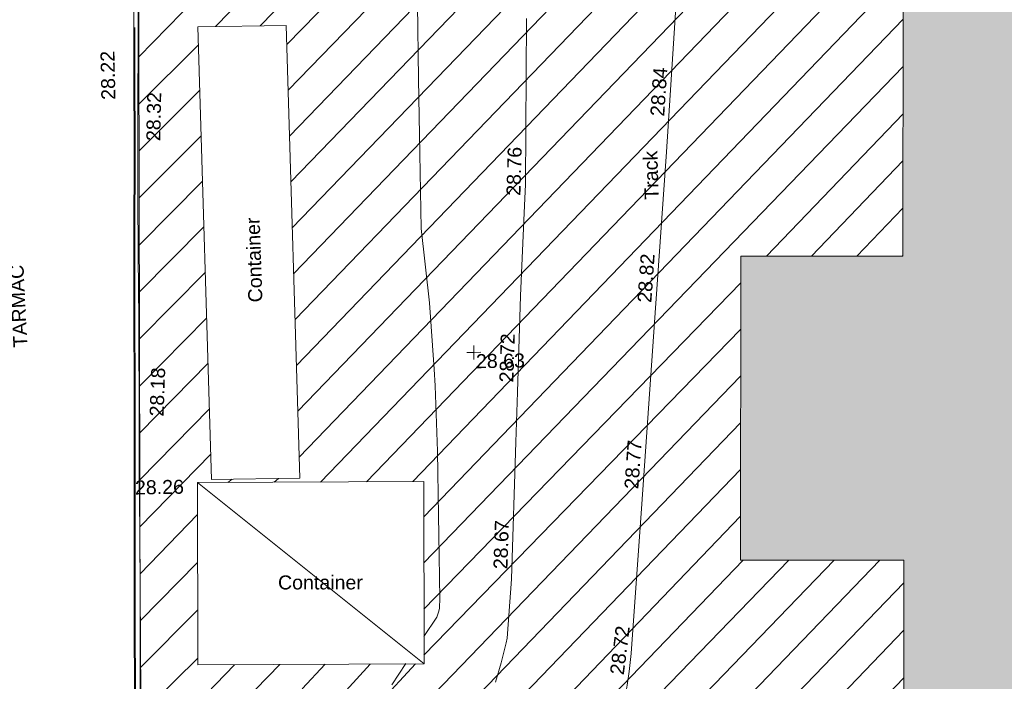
# Model space of a CAD drawing. Header units: millimetres. Extents: x -287732 to 520720, y -103372 to 287754.
# Tile 263 of 380: x -6642 to 19717, y 135894 to 153598. Entities that reach past the tile are written whole.
import ezdxf

# ---------------------------------------------------------------- set-up
doc = ezdxf.new("R2010")
doc.units = ezdxf.units.MM
doc.linetypes.add('IMPORT-HIDDEN2 _3_', pattern=[4762.5, 3175, -1587.5])
doc.linetypes.add('IMPORT-UG_ELEC_STREET LIGHTING_QLB2 _2_', pattern=[2700, 1500, -300.0000000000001, 0, -250, 150, -300.0000000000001, 0, -200])
for name, color, linetype, lineweight, true_color in [('00_TOPO_HOARDING', 7, 'Continuous', 9, 0x67a552), ('00_TOPO_KERB_BOTTOM', 1, 'Continuous', 9, 0xff0000), ('00_TOPO_KERB_TOP', 7, 'Continuous', 9, 0xa500a5), ('00_UAV_LEVEL_SPOT', 7, 'Continuous', 9, 0x666666), ('00_UAV_TRACK', 7, 'Continuous', 9, 0x666666), ('01_DTM_CONTOUR_MNR', 7, 'Continuous', 9, 0xa5a552), ('12333-PUM-2D-U-0001-C01 - Rev2_REVIT IMPORT_dwg', 7, 'Continuous', 9, 0x767676), ('A_RHA_Line', 7, 'Continuous', 9, 0x00a600), ('PUM-CHAMBER EXTENTS', 6, 'IMPORT-HIDDEN2 _3_', 9, 0xff00ff), ('PUM-UNABLE TO SURVEY', 190, 'Continuous', 9, 0x7f00ff)]:
    doc.layers.add(name, color=color, linetype=linetype, lineweight=lineweight, true_color=true_color)
for name, color, linetype, lineweight in [('00_TOPO_SURFACE', 7, 'Continuous', 9), ('00_TOPO_SURVEY_TEXT', 7, 'Continuous', 9), ('00_UAV_CONTAINER', 7, 'Continuous', 9), ('A_RHA_Detail', 7, 'Continuous', 9)]:
    doc.layers.add(name, color=color, linetype=linetype, lineweight=lineweight)
doc.styles.add('Swis721 Lt BT_2', font='swissl.ttf', dxfattribs={"height": 375})

# ---------------------------------------------------------------- blocks, each defined once
blk = doc.blocks.new('12333-PUM-2D-U-0001-C01 - Rev2_REVIT IMPORT_dwg_UAV-2077255-Site Location Plan Proposed')
at = {"layer": '00_UAV_LEVEL_SPOT', "color": 254, "true_color": 0xcccccc, "flags": 128}
for points in [[(0, -500.0000000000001), (0, 0), (-500.0000000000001, 0)], [(500.0000000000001, 0), (0, 0), (0, 500.0000000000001)]]:
    blk.add_lwpolyline(points, dxfattribs=at)
blk = doc.blocks.new('12333-PUM-2D-U-0001-C01 - Rev2_REVIT IMPORT_dwg_MGS62954_T2_Galway_ITM_3d_Rev1-2077680-Site Location Plan Proposed')
at = {"layer": '00_TOPO_HOARDING', "color": 254, "true_color": 0xcccccc, "flags": 128}
for points in [[(533901164.4935371, 725708800.8826447), (533901283.8736469, 725716552.4424427), (533904103.5003007, 725719117.0899415), (533908717.6642132, 725723341.5498246), (533909955.8834306, 725722731.1892513), (533911130.0641741, 725722160.4057598), (533912574.6789336, 725721533.7209555), (533912546.7371247, 725721459.8727777)], [(533901164.4935371, 725708800.8826448), (533901111.790127, 725706436.8674507), (533901080.5444099, 725704430.0553589), (533901060.943545, 725702700.0122367), (533901048.2743074, 725701058.2352674), (533901006.730696, 725698237.1883036), (533900982.9191761, 725696840.7683406), (533900973.731575, 725695402.6884788), (533900937.7287591, 725692311.8732451), (533900901.4365508, 725688505.1851113), (533902363.1111115, 725687461.2169702), (533904379.3281687, 725686043.6003976), (533905726.2553527, 725685073.993533)]]:
    blk.add_lwpolyline(points, dxfattribs=at)
at = {"layer": '00_TOPO_KERB_BOTTOM', "color": 254, "true_color": 0xcccccc, "flags": 128}
blk.add_lwpolyline([(533900696.1178631, 725687145.7774305), (533900717.7697403, 725688414.8665266), (533900756.7367184, 725691020.9518323), (533900781.2430239, 725692942.9475023), (533900841.4219959, 725696231.6251209), (533900892.2441106, 725699253.3454583), (533900916.9321693, 725701059.0563811), (533900956.1307526, 725703264.0632745), (533901000.8079347, 725705491.9969698), (533901033.0507892, 725707746.3311142), (533901054.1390508, 725708848.7448598)], dxfattribs=at)
at = {"layer": '00_TOPO_KERB_TOP', "color": 254, "true_color": 0xcccccc, "flags": 128}
blk.add_lwpolyline([(533900733.8487682, 725687144.9513959), (533900742.2008384, 725688414.3737662), (533900781.1701241, 725691020.6133964), (533900805.6759085, 725692942.5681934), (533900865.8539712, 725696231.1961228), (533900916.6770362, 725699252.9729651), (533900941.364935, 725701058.6721864), (533900980.5621329, 725703263.6011523), (533901025.2401659, 725705491.5772789), (533901057.4831817, 725707745.9227073), (533901078.5703159, 725708848.2775099)], dxfattribs=at)
at = {"layer": '00_TOPO_SURFACE', "color": 254, "true_color": 0xcccccc, "flags": 128}
blk.add_lwpolyline([(533901227.7307976, 725717172.7332673), (533901159.2651054, 725713882.1826006), (533901100.9207861, 725711088.6553371), (533901054.1390512, 725708848.7448598)], dxfattribs=at)
at = {"layer": '00_UAV_CONTAINER', "color": 254, "true_color": 0xcccccc}
for p, q in [((533902920.0000002, 725696719.8000002), (533902767.6000001, 725708835.6000001)), ((533902767.6000001, 725708835.6000001), (533905129.8000001, 725708835.6000001)), ((533905129.8000001, 725708835.6000001), (533905282.2000002, 725696719.8000002)), ((533902920.0000002, 725696719.8000002), (533905282.2000002, 725696719.8000002)), ((533902462.8000001, 725691766.8000002), (533902539.0000001, 725696643.6000001)), ((533902539.0000001, 725696643.6000001), (533908596.9000002, 725696567.4000002)), ((533908520.7000001, 725691690.6), (533902539.0000001, 725696643.6000001)), ((533908520.7000001, 725691690.6), (533908596.9000002, 725696567.4000002)), ((533908520.7000001, 725691690.6), (533902462.8000001, 725691766.8000002))]:
    blk.add_line(p, q, dxfattribs=at)
at = {"layer": '00_UAV_TRACK', "color": 254, "true_color": 0xcccccc, "flags": 128}
for points in [[(533910429.0990023, 725691167.0421084), (533910589.1401482, 725691685.5780673), (533910727.3268786, 725692210.3610094), (533910758.4842073, 725692342.6628214), (533910903.4842075, 725693914.6628213), (533910903.8776489, 725693922.5813731), (533911085.4842073, 725697577.6628214), (533911150.4219306, 725698916.0634787), (533911275.4842072, 725701493.6628217), (533911427.2022564, 725703907.359058), (533911462.4842073, 725704468.6628214), (533911566.315386, 725708905.0027132)], [(533912156.3258368, 725686386.4320924), (533912402.6006452, 725686800.302463), (533912633.8603608, 725687222.7464346), (533912849.8069007, 725687653.2194967), (533913050.1619194, 725688091.1667898), (533913234.6671697, 725688536.0238204), (533913261.4840001, 725688604.6625004), (533913427.4205121, 725689056.7742553), (533913577.0209867, 725689514.5511256), (533913710.0925962, 725689977.4030586), (533913826.4638173, 725690444.7334601), (533913925.9846531, 725690915.939963), (533913944.3799194, 725691021.6810415), (533914008.5268259, 725691390.4152044), (533914073.9839427, 725691867.5476081), (533914435.2787476, 725695995.6807688), (533914871.1918115, 725700976.3977662), (533915247.7325003, 725705278.7295003), (533915304.2007977, 725705957.182209), (533915718.7920698, 725710938.3943923)]]:
    blk.add_lwpolyline(points, dxfattribs=at)
at = {"layer": '01_DTM_CONTOUR_MNR', "color": 254, "true_color": 0xcccccc, "flags": 128}
for points in [[(533908530.5268109, 725692420.0943863), (533908888.0197549, 725692935.8155106), (533908916.2296938, 725693015.4390813), (533908940.8453773, 725693092.6315092), (533908962.9243491, 725693169.9978298), (533908963.7030233, 725693191.3255816), (533908970.7142858, 725693421.2476192), (533908974.5522761, 725695133.728998), (533908977.4753217, 725695640.6330823), (533908981.3636364, 725697372.5931448), (533908948.5658095, 725699124.6410556), (533908929.4746157, 725699568.4678417), (533908838.8247879, 725701350.7694747), (533908650.0000001, 725703340.0000001), (533908650.0000001, 725705340.0000001), (533908650.0000001, 725707340.0000001), (533908650.0000001, 725709340.0000001)], [(533907647.0517427, 725691145.5887969), (533908036.9577383, 725691708.0691528)]]:
    blk.add_lwpolyline(points, dxfattribs=at)
at = {"xscale": 0.375, "yscale": 0.375, "zscale": 0.375}
blk.add_blockref('12333-PUM-2D-U-0001-C01 - Rev2_REVIT IMPORT_dwg_UAV-2077255-Site Location Plan Proposed', (533910000.0000001, 725700000), dxfattribs=at)
at = {"layer": '00_TOPO_KERB_BOTTOM', "color": 251, "true_color": 0x666666, "char_height": 375, "width": 1495.902363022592, "attachment_point": 1, "line_spacing_factor": 1.005061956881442, "style": 'Swis721 Lt BT_2'}
for s, insert, rotation in [('28.22', (533900149.0605924, 725706926.0111518), 90.19701423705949), ('28.18', (533901289.008531, 725698443.8492868), 86.97313255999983)]:
    blk.add_mtext(s, dxfattribs=dict(at, insert=insert, rotation=rotation))
at = {"layer": '00_TOPO_KERB_TOP', "color": 251, "true_color": 0x666666, "insert": (533901330.038528, 725705811.1108233), "char_height": 375, "width": 1495.902363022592, "attachment_point": 1, "rotation": 87.82553492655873, "line_spacing_factor": 1.005061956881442, "style": 'Swis721 Lt BT_2'}
blk.add_mtext('28.32', dxfattribs=at)
at = {"layer": '00_TOPO_KERB_TOP', "color": 251, "true_color": 0x666666, "insert": (533900865.9, 725696729.5925016), "char_height": 375, "width": 1495.902363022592, "attachment_point": 1, "line_spacing_factor": 1.005061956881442, "style": 'Swis721 Lt BT_2'}
blk.add_mtext('28.26', dxfattribs=at)
at = {"layer": '00_TOPO_SURVEY_TEXT', "color": 251, "true_color": 0x666666, "insert": (533897680.0005844, 725700339.2650506), "char_height": 375, "width": 2450.430537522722, "attachment_point": 1, "rotation": 91.84131783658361, "line_spacing_factor": 1.005061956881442, "style": 'Swis721 Lt BT_2'}
blk.add_mtext('TARMAC', dxfattribs=at)
at = {"layer": '00_UAV_CONTAINER', "color": 251, "true_color": 0x666666, "char_height": 375, "width": 2621.390807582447, "attachment_point": 1, "line_spacing_factor": 1.005061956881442, "style": 'Swis721 Lt BT_2'}
for insert, rotation in [((533903989.7054873, 725701436.9439322), 90.88884151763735), ((533904653.7782194, 725694123.5882646), 359.0296220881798)]:
    blk.add_mtext('Container', dxfattribs=dict(at, insert=insert, rotation=rotation))
at = {"layer": '00_UAV_LEVEL_SPOT', "insert": (533910051.8765643, 725699949.1441548), "char_height": 375, "width": 1495.902363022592, "attachment_point": 1, "line_spacing_factor": 1.005061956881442, "style": 'Swis721 Lt BT_2'}
blk.add_mtext('28.63', dxfattribs=at)
at = {"layer": '00_UAV_TRACK', "char_height": 375, "attachment_point": 1, "line_spacing_factor": 1.005061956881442, "style": 'Swis721 Lt BT_2'}
for s, insert, width, rotation in [('28.84', (533914831.4137059, 725706247.3971819), 1495.902363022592, 85.24218118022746), ('28.76', (533910943.8687338, 725704179.6476371), 1495.902363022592, 87.39041719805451), ('Track', (533914644.1688759, 725703998.4818802), 1486.404570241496, 90.59723638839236), ('28.82', (533914399.6447663, 725701268.6232762), 1495.902363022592, 84.99821006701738), ('28.72', (533910667.8896738, 725699189.769499), 1495.902363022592, 87.22225029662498), ('28.77', (533913963.7317025, 725696287.906279), 1495.902363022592, 84.99821005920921), ('28.67', (533910421.6644073, 725694196.8490419), 1495.902363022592, 87.15553822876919), ('28.72', (533913489.7415299, 725691339.5745764), 1495.902363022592, 81.82326670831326)]:
    blk.add_mtext(s, dxfattribs=dict(at, insert=insert, width=width, rotation=rotation))
blk = doc.blocks.new('12333-PUM-2D-U-0001-C01 - Rev2_REVIT IMPORT_dwg-1620468-Site Location Plan Proposed')
at = {"layer": 'PUM-CHAMBER EXTENTS', "true_color": 0xfff4d4}
h = blk.add_hatch(dxfattribs=at)
h.set_pattern_fill('FP_14', style=0, pattern_type=2)
h.set_pattern_definition([(45, (-533641079.65, -725615854.3560001), (-618.7184335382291, 618.7184335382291), [])])
h.paths.add_polyline_path([(351699.7223387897, 60394.56140982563), (351708.9931529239, 60906.25732130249), (352393.2163071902, 60898.13015708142), (353041.6677554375, 66223.39089351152), (353206.9931679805, 73966.25732118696), (353982.8594361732, 73952.71452510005), (354317.3501528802, 76699.64382133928), (358888.3501528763, 76111.64382135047), (361222.350152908, 86809.64382132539), (361563.3501529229, 88895.64382133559), (363078.3501529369, 90435.64382137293), (363904.3501529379, 101867.6438212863), (365385.1266995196, 110525.3932341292), (365230.9820148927, 110551.7047199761), (365498.4008083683, 111226.8875165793), (365470.0968050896, 111952.5482150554), (365624.7061381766, 111926.1574136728), (366051.3501529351, 114420.6438213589), (364898.3501528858, 114331.6438213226), (360524.3501529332, 111561.643821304), (356416.7002318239, 111258.678218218), (357929.2858412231, 111182.0907012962), (360544.5530249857, 111349.5624075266), (360546.5568067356, 111049.5690885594), (355314.0187962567, 111014.6190039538), (355309.6134037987, 111177.0234435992), (355277.3501528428, 111174.6438213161), (352644.3501529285, 114141.6438213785), (338239.8330883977, 112460.2766464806), (329804.3501528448, 111555.6438213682), (319532.3501528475, 110592.6438213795), (310517.3501528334, 109863.6438213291), (302620.3501528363, 109581.6438213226), (295825.3501529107, 109566.6438213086), (279813.350152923, 106549.6438213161), (276140.8366145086, 103581.1872824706), (276061.814112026, 103425.8629484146), (271406.8224872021, 105468.1551963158), (271509.3894614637, 105701.9358727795), (267649.3501529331, 107463.6438213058), (260223.350152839, 100640.6438213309), (259796.3501529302, 72682.64382134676), (269496.3501528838, 64316.64382130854), (273776.3501529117, 63665.64382135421), (309011.3501528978, 62955.64382139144), (311037.3501528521, 62074.6438213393), (338250.4136490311, 60841.37633496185), (351699.5658924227, 60394.56660730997)])
h.paths.add_polyline_path([(268358.9909750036, 65556.86419187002), (264596.4920611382, 69167.41490751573), (264804.2082447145, 69383.87273540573), (266581.5988270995, 67470.36930634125), (268566.7072650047, 65773.32227584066), (268393.5501527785, 65592.87780161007)])
h.paths.add_polyline_path([(332379.8871528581, 67575.85382149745), (302320.8871528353, 68122.85382142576), (302332.4158496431, 68783.33241919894), (280169.8095181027, 69186.63780598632), (280330.3604934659, 78384.59702432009), (275960.0958838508, 78464.13017966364), (276108.0612945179, 86595.19465455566), (280450.151176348, 86519.40319374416), (280756.2778082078, 103341.6855813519), (302910.5740271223, 102938.5317815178), (302920.972094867, 103534.2366836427), (310787.9439886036, 103391.077438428), (310815.0515439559, 104880.7045066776), (318228.828162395, 104745.7919744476), (318301.0448391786, 108714.2766025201), (322633.8020448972, 108635.4310593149), (322539.6341878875, 103240.5581443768), (349750.1643799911, 102745.3933022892), (349310.9351529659, 74176.4228213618), (332506.0083566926, 74506.52523825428), (332420.0679097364, 69783.88557772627)])
h.paths.add_polyline_path([(262373.7501529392, 72788.24382127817), (262335.6501529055, 75226.64382126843), (265345.5501529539, 75226.64382127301), (265383.6501528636, 72864.44382129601), (265304.282726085, 72862.43451935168)])
h.paths.add_polyline_path([(261383.1501529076, 75912.44382133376), (261459.3501528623, 80789.24382130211), (267517.2501529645, 80713.04382131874), (267441.0501529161, 75836.24382126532), (261504.349508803, 75910.91930113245)])
h.paths.add_polyline_path([(302573.8228673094, 78329.5292630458), (302592.4407276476, 78963.90062831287), (306343.567266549, 78898.43991812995), (306598.9518629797, 91613.856582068), (302817.47857218, 91689.80612071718), (302824.7189976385, 92271.11380375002), (296640.3411529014, 92395.32482125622), (296360.3411528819, 78454.32482147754), (302538.3452618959, 78330.24181806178)])
h.paths.add_polyline_path([(261840.3501529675, 80865.44382132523), (261687.9501528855, 92981.24382128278), (264050.1501528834, 92981.2438213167), (264202.5501529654, 80865.44382135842), (262112.9041611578, 80865.44382132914)])
h.paths.add_polyline_path([(274664.4282881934, 104261.9875886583), (272430.0401462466, 105281.7542374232), (273799.1437452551, 104582.3695657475), (274486.1144024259, 104328.01044291)])
h.paths.add_polyline_path([(315481.3501528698, 115683.6438212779), (326437.1652111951, 116343.5766866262), (364189.3501528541, 120948.6438212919), (366744.3501529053, 124721.6438213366), (363517.3501528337, 126053.6438213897), (359872.3501529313, 126432.6438213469), (352849.3501528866, 126181.6438212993), (339104.3501528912, 124625.6438213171), (335451.3501528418, 124514.6438212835), (325145.3501528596, 123235.643821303), (319635.3501528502, 122976.6438213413), (314446.3501528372, 122493.6438213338), (313566.3501528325, 118980.6438212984), (313763.6326656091, 118640.9882366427)])
h.paths.add_polyline_path([(322305.0501529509, 119194.0438212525), (322152.6501528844, 121403.8438213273), (326724.6501528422, 121784.8438212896), (326877.0501529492, 119498.8438213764), (323355.1979920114, 119264.0536772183)])
h.paths.add_polyline_path([(328629.650152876, 120870.4438213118), (328477.2501528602, 122089.6438212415), (329810.7501529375, 122242.0438213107), (329963.150152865, 121022.843821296), (328841.381541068, 120894.6416942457)])
h.paths.add_polyline_path([(317352.0501529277, 121480.0438213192), (317352.0501529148, 121861.0438213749), (317618.7501529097, 121856.3885555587), (317618.7501529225, 121480.0438212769), (317362.3608134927, 121480.0438213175)])
h.paths.add_polyline_path([(331601.450152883, 122089.6438213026), (331144.2501529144, 122242.0438212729), (331258.5501528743, 122623.0438212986), (331715.7501528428, 122470.6438213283), (331644.5503212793, 122233.3110493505)])
at = {"layer": 'PUM-UNABLE TO SURVEY', "color": 7, "true_color": 0xfff4d4, "flags": 128}
blk.add_lwpolyline([(351699.7223387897, 60394.56140982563), (337339.3501528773, 60871.64382135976), (311037.3501528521, 62074.6438213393), (309011.3501528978, 62955.64382139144), (273776.3501529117, 63665.64382135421), (269496.3501528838, 64316.64382130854), (259796.3501529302, 72682.64382134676), (260223.350152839, 100640.6438213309), (267649.350152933, 107463.6438213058), (271509.3894614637, 105701.9358727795)], dxfattribs=at)
blk.add_blockref('12333-PUM-2D-U-0001-C01 - Rev2_REVIT IMPORT_dwg_MGS62954_T2_Galway_ITM_3d_Rev1-2077680-Site Location Plan Proposed', (-533641079.6498471, -725615854.3561786))

msp = doc.modelspace()

# ---------------------------------------------------------------- hatches: boundary and pattern name
at = {"layer": 'A_RHA_Detail', "true_color": 0xc0c0c0}
h = msp.add_hatch(color=9, dxfattribs=at)
h.paths.add_polyline_path([(-80880.60083809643, -68502.79057078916), (-80400.865924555, -68483.41509113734), (-80400.865924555, -62984.64684185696), (-24474.85765177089, -63009.32043784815), (-24456.14471271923, -50840.30023858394), (-36622.55041039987, -50831.65104353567), (-36622.55041039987, -44228.57792613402), (-50959.0526582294, -44218.38599194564), (-50959.0526582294, -42573.78171514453), (-54563.9325804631, -42571.21897729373), (-54565.69773352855, -45054.17447474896), (-92408.82109321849, -45027.27149621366), (-92411.78875845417, -49201.74309222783), (-100061.9988811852, -49201.74309222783), (-100052.2214449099, -64852.82557838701), (-86120.90825229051, -64852.82557838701), (-86092.1662649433, -62957.90041523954), (-84861.10047608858, -62957.90041523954), (-84854.79052929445, -68240.109737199), (-80870.60226892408, -68240.10973722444)])
h.paths.add_polyline_path([(-137238.9269902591, -68461.9384092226), (-132719.7426408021, -68433.0633692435), (-132847.0731201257, -62850.04282283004), (-130454.6837966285, -62916.63108078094), (-130498.2830220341, -61355.85393642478), (-117581.136331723, -61423.42893438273), (-117492.3908565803, -49183.91309190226), (-125136.5200282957, -49178.47881952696), (-125133.572703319, -45032.61887136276), (-163007.1824077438, -45005.6942194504), (-163007.1824076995, -44090.2963411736), (-163123.8521269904, -44090.21339942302), (-163122.6389897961, -42383.75184302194), (-166563.8543419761, -42383.75184298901), (-166565.034908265, -44044.39824208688), (-193158.4656786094, -44025.49275805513), (-193195.152889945, -62863.65652504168), (-137269.7106414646, -62916.63108078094), (-137254.3708868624, -65679.90523788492)])
h.paths.add_polyline_path([(120310.9497607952, -32334.28230164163), (120312.4652266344, -31610.73011961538), (133451.2244789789, -31638.24899384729), (133469.2230092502, -19717.98315780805), (121295.7536929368, -19692.48606430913), (121319.8434528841, -8190.941560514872), (112277.0825930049, -8172.001674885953), (112263.1770823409, -14811.1234547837), (78285.85310969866, -14739.95861438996), (78292.82277619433, -8167.077575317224), (75241.99098605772, -8160.673431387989), (69355.76844233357, -8152.931592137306), (69353.6659720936, -9156.74635762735), (68372.60878945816, -9154.691552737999), (68372.60878945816, -13705.52853215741), (69333.7233474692, -13707.54156770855), (69325.07112547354, -16249.53369228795), (66623.4489111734, -16249.53369228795), (66619.79243935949, -17995.29925530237), (65989.07757494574, -17995.2992552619), (65985.44262772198, -19730.78799483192), (57152.23993377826, -19712.28702421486), (57127.42535098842, -31559.89463417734), (70277.87165424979, -31587.43801817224), (70277.87165431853, -32271.7414715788), (78263.96947909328, -32285.12944888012), (78266.62661740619, -31019.79372153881), (112335.8856506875, -31091.15111860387), (112335.8856506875, -32317.57330553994), (119781.4233959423, -32333.17321913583)])
h.paths.add_polyline_path([(7503.717409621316, -1791.439263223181), (15482.43097392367, -674.0213231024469), (15484.0826588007, 148.1327206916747), (56188.28042539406, 205.5276654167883), (56155.84326007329, 14338.3166313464), (18016.62665935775, 14236.48149539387), (17967.9025208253, 34313.18372071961), (21727.10644863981, 34324.0692624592), (21708.90974962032, 40608.10218321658), (18009.66447159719, 40608.10218321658), (17995.54603706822, 45483.75063442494), (9770.084204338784, 45420.6329473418), (3966.213879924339, 45446.76585222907), (3984.771235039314, 14176.56786832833), (1023.062455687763, 14176.56786837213), (-276.5134647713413, 14190.52623461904), (-231.6790044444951, 5968.135265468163), (-226.4491536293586, 193.7444677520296), (553.0869992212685, 183.4716499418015), (7477.609307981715, 143.2867586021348), (7488.638446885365, -674.0213231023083)])
h.paths.add_polyline_path([(77755.59663317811, 53.47451145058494), (77729.51881611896, 1699.844979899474), (94464.47132486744, 1659.976083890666), (94606.37913471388, 17991.390236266), (88810.4190114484, 18015.03260816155), (88799.89418497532, 14436.74271609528), (69413.88950349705, 14457.8773889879), (69377.35724448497, 99.62816357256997), (75241.99098605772, 67.32134432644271)])
h.paths.add_polyline_path([(61252.12079701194, 46453.95617366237), (105774.7348988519, 46472.68783506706), (105768.2642198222, 61852.61234306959), (92285.13876309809, 61852.61234306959), (92308.59670399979, 65784.30757140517), (96107.4668000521, 65767.60445243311), (96059.68081117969, 75209.20847378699), (101084.8427276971, 75071.88872764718), (104988.0046543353, 74765.36560406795), (108403.6894220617, 74363.8408943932), (112009.2703903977, 73787.25420861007), (115645.3524815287, 73049.69667206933), (116890.8108051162, 72761.69136252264), (120208.9929833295, 71893.18353872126), (120865.241739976, 71703.68484519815), (124135.6329506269, 70669.67317906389), (127435.6253142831, 69480.50055823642), (127820.4368670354, 69394.93141813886), (128274.3081769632, 69331.69585753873), (128731.8791144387, 69306.66104516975), (129189.9401488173, 69320.00258290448), (129645.2782985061, 69371.62688826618), (130094.6997111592, 69461.17185603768), (130535.0520071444, 69588.00939074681), (130963.246434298, 69751.24981927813), (131376.2795165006, 69949.74812590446), (131771.2541232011, 70182.11198903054), (132162.5575600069, 70460.5404660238), (132496.0921583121, 70741.69081113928), (132820.871367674, 71064.98072578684), (133117.4593294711, 71414.31364272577), (133383.77568926, 71787.23923950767), (133616.5473239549, 72178.5372844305), (133817.1647262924, 72590.54524898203), (133982.6025969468, 73017.89547513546), (134111.7005086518, 73457.59040801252), (134203.5529320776, 73906.54590458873), (134257.5155883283, 74361.61286216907), (134272.5462649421, 74819.5993153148), (134250.5259875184, 75277.29281745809), (134189.6227572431, 75731.48297747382), (134090.9274700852, 76178.98397757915), (133955.1324028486, 76616.65691993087), (133783.1900598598, 77041.43184345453), (133576.3064937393, 77450.32925647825), (133335.932843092, 77840.48103920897), (133063.7551572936, 78209.15055532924), (132761.6825665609, 78553.75185442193), (132431.8338935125, 78871.8678050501), (132076.5227905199, 79161.26705197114), (131698.2415080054, 79419.91966861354), (131299.6434187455, 79646.01139197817), (131093.5942456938, 79746.34209763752), (132146.0467355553, 83110.22226145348), (122787.7632953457, 86282.54285518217), (121604.3555412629, 82800.3591886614), (117095.9864227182, 83870.84033785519), (116841.9598400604, 83526.35449572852), (116120.5435466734, 91221.93611972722), (110237.7341284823, 91274.27491021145), (110194.3680786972, 90435.39030214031), (104988.0046543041, 90486.49901390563), (104973.2761846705, 94309.82427956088), (103746.1314668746, 94309.8242795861), (103839.9937121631, 122852.1474271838), (96365.09202306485, 122931.9599470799), (96350.3400238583, 123952.4168585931), (104555.5505249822, 123902.1925226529), (104607.3234458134, 120248.5396156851), (125502.5015002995, 120134.1933400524), (125662.0200253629, 137657.3796882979), (114479.5865733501, 137699.2256881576), (114382.306264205, 129149.9458158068), (104644.159003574, 129187.9975073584), (104577.9931702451, 126217.3903144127), (101184.4926406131, 126159.1566967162), (101264.6166812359, 135959.2655565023), (89967.23178808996, 135988.8856164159), (89927.63362986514, 125823.6463181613), (93630.53562302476, 125840.7948842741), (93580.65688892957, 122931.9599470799), (88697.38835376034, 122904.7310126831), (88679.3898954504, 95739.09143775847), (86378.25848996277, 95739.09143775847), (86378.18187189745, 96178.1008337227), (83279.50743284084, 96200.92083327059), (83273.62493422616, 95735.74732133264), (70169.67509619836, 95733.22421950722), (70166.26842742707, 96272.07409347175), (66674.99731294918, 96257.14073655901), (66654.74538556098, 95755.71092136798), (65784.77231079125, 95755.71092136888), (65887.65094984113, 117470.630565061), (53473.3427162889, 117487.9046429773), (53434.44066309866, 98570.46349063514), (40649.41626916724, 98570.46349063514), (40610.16711559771, 94406.01479078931), (38853.82372868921, 94410.36303440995), (38848.65589191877, 89463.65332729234), (40612.46601912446, 89518.45976927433), (40665.38257362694, 86257.73741128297), (38372.19584460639, 86305.72309285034), (38369.79374539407, 76901.0507917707), (50937.9512507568, 76944.40198294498), (50922.88567286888, 74598.78180889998), (56484.9061132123, 74588.85093771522), (56484.9061132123, 75194.85181995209), (92465.4037153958, 75233.0258166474), (92645.92783662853, 71766.64845094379), (89810.55521366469, 69362.83965827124), (85313.16173974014, 69360.94750420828), (85313.16173974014, 66907.4050808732), (75210.14498263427, 66903.15451589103), (75210.14498263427, 63815.70944550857), (70819.40014309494, 63815.70999200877), (70819.21601505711, 64253.35708059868), (69456.83415683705, 64253.35708059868), (69455.7195737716, 66901.99623166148), (61303.32856759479, 66898.5668068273), (61304.56054988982, 63970.32021231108), (70500.41048208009, 63970.32021219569), (70500.4088543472, 61852.59006207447), (61245.6438848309, 61848.69637488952), (61252.03558504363, 46656.49344428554)])
h.paths.add_polyline_path([(-17153.16561239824, 48569.32684293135), (-17153.16561224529, 60770.38083685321), (-29362.88357759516, 60774.70428694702), (-29362.88357759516, 67399.20394580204), (-43507.24466814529, 67405.01911303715), (-43488.5313307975, 69093.07334175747), (-45766.41866231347, 69109.32868388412), (-45794.3462003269, 67405.01911303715), (-47272.11273194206, 67404.2124544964), (-47272.44887633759, 66454.91798908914), (-86004.56386332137, 66468.63299519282), (-86006.66970787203, 60521.58362721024), (-92662.87722510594, 60521.58362721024), (-92665.2138765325, 50184.35611932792), (-79752.0168396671, 50179.78309939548), (-79752.016597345, 48591.4932381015), (-17157.7163123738, 48569.32845417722)])
h.paths.add_polyline_path([(-201056.4185878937, 48628.75479108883), (-138377.9751621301, 48634.64535779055), (-138377.9751621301, 50133.28201003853), (-125467.710581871, 50134.49626164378), (-125468.6909603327, 60566.1903686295), (-132186.8595614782, 60565.86652591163), (-132187.4203588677, 66533.0197876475), (-170643.3098734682, 66805.61809689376), (-170643.3098732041, 67738.78475848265), (-200340.0100486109, 67488.93693764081), (-200348.7171487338, 60827.78025104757), (-201057.5650552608, 60827.71357558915), (-201056.6510294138, 51102.04313372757)])
h.paths.add_polyline_path([(-240051.5126725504, 54769.19491160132), (-239444.490259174, 54811.10754483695), (-239186.5396223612, 54841.92927608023), (-238764.8191577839, 54940.98166103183), (-238382.4735933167, 55122.46891388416), (-237990.3402229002, 55354.87497234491), (-237269.2031023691, 55936.21515020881), (-237032.4836384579, 56225.56611516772), (-236793.0039602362, 56569.31473944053), (-236554.5880578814, 57004.26389721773), (-236432.7219585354, 57267.46508908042), (-236300.081527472, 57753.26238983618), (-236250.7285154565, 58017.17885684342), (-236235.6490609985, 58516.21786804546), (-236233.2538429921, 58987.85640053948), (-236213.7029795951, 59823.48083769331), (-236363.8287855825, 59820.86038205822), (-236634.0279869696, 60698.06075827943), (-236391.9547756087, 61432.19726339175), (-236225.4740089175, 61435.10319600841), (-236201.6036569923, 62637.68779596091), (-232563.5271750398, 62639.28734435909), (-232563.5271750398, 63049.03842404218), (-232732.1945866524, 63049.15302218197), (-232860.1521277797, 63457.95890274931), (-232731.606808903, 63914.24862697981), (-232560.8209656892, 63914.24862697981), (-232515.1276847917, 70598.00033009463), (-240628.6947849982, 70598.85496273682), (-240629.7923196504, 72350.98321577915), (-246412.6011212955, 72347.36085933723), (-246412.6011212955, 70616.45923936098), (-254449.5805725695, 70618.60952619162), (-254454.637144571, 70754.06491720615), (-254469.7140363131, 73191.66276250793), (-263883.2532625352, 73267.83063688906), (-263902.4181505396, 68260.74348553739), (-263714.8217520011, 68259.82096572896), (-263552.9672900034, 67819.65434396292), (-263719.0883117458, 67392.2068408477), (-263913.6298699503, 67392.20684284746), (-263956.7001913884, 58633.76423459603), (-260181.1963171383, 58611.22607638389), (-260192.3146983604, 56354.25111579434), (-257184.684388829, 56339.46086021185), (-257213.4419957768, 57092.93866021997), (-257338.5163846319, 57093.27331223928), (-257471.0109294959, 57531.74572308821), (-257338.5163845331, 58062.22513696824), (-257203.4956297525, 58064.06881289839), (-257173.5751889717, 58598.54056692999), (-256478.2273617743, 58575.27357994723), (-256478.2273617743, 58788.51859473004), (-256013.0091299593, 58911.92701534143), (-255397.0786664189, 58780.99767617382), (-255397.0786664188, 58595.982422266), (-243809.885361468, 58585.92793201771), (-243805.3570672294, 58352.04527760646), (-243740.939469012, 57884.52572680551), (-243619.0830608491, 57421.84877545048), (-243424.3877545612, 56943.65915412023), (-243247.1437899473, 56608.24157713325), (-243003.0710579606, 56249.99021479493), (-242732.2093200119, 55932.75703082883), (-242371.7230178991, 55603.12658811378), (-242141.255125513, 55424.88676767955), (-241804.9643037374, 55216.88439822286), (-241529.4640827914, 55077.02869055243), (-241100.6275144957, 54917.18295003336), (-240836.2134980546, 54840.82833176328), (-240453.4486195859, 54788.60784130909), (-240218.9578693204, 54777.28227442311)])
h.paths.add_polyline_path([(40276.69022552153, 59895.36417752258), (40328.62676029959, 69196.9439153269), (36588.99968785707, 69217.8245910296), (36619.46637569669, 74674.25962428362), (32264.36460078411, 74687.02318924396), (32233.48293867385, 69156.26826306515), (11916.69390495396, 69269.70959686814), (11966.66200111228, 78218.75165974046), (29087.509017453, 78123.15526808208), (29143.44567205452, 88141.1370047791), (15719.348796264, 88216.09212953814), (15732.60379610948, 90589.9978889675), (4594.294101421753, 90652.19003489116), (4525.129359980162, 78265.12250449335), (10096.76365553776, 78234.01258731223), (10077.43887221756, 74773.03821910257), (4547.641142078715, 74803.91453678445), (4465.579974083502, 60107.1600234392), (19125.89094760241, 60025.30234268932), (19139.86249374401, 62527.53804644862), (31738.59196305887, 62457.19146404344), (31724.55430858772, 59943.11609815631), (38369.79364225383, 59906.01157293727)])
h.paths.add_polyline_path([(-246083.0241259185, 72334.29150213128), (-246083.0594797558, 72334.30275087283), (-246208.2905500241, 72334.29150213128)])
h.paths.add_polyline_path([(-114575.3004830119, 112178.0758695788), (-114575.3246435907, 112178.0758695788), (-114707.2752166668, 115801.5811617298)])
h.paths.add_polyline_path([(-154699.9178765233, 101760.4080976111), (-114382.050333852, 101776.0542914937), (-114382.050333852, 106926.9360164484), (-113755.641395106, 106927.1792101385), (-113757.5507412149, 111847.2721531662), (-114431.6837526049, 111847.2721531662), (-114431.8097758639, 112178.0758695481), (-114575.3004830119, 112178.0758695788), (-114578.9984943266, 121707.2390833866), (-123056.9849702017, 121707.2390833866), (-123068.8201032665, 156452.7036899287), (-119381.2340625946, 156454.1348067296), (-119381.2340625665, 160165.8597952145), (-115501.031452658, 160167.3662801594), (-115503.3750945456, 166206.5793118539), (-132411.7987151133, 166599.6604729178), (-132411.8243278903, 166665.6603411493), (-135275.0124468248, 166664.5490317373), (-135275.0124468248, 166628.1883101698), (-135911.3205076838, 166628.1944502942), (-135911.3479256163, 166352.1604668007), (-152521.1633846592, 166345.7146753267), (-152518.3680955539, 159142.6836790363), (-150699.3133726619, 159117.9265656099), (-150758.5477087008, 122560.691203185), (-151059.2005266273, 122560.691203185), (-151061.0981347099, 121302.4374932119), (-154138.3148337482, 121372.6012653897), (-154138.3148337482, 121865.1834517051), (-154704.3888425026, 121867.2611370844), (-154688.5451973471, 119352.3937021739), (-154745.5933227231, 119352.3715636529), (-154745.5763474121, 118722.1532660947), (-160794.1544526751, 118748.7442832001), (-160794.1544526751, 119410.5425977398), (-163852.1622693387, 119422.408321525), (-163855.0715294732, 118762.2003111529), (-167568.6765459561, 118778.5256058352), (-166634.6619849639, 124395.1277019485), (-166930.050559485, 124500.0918161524), (-167568.6765459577, 124707.6250903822), (-168028.2173235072, 124841.3808647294), (-168630.5006276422, 124991.3056740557), (-169238.2056069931, 125117.4693074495), (-169850.3952285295, 125219.6772876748), (-170466.1255403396, 125297.7720169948), (-171089.11025998, 125351.8553033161), (-171704.4065937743, 125381.1774255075), (-172325.0479971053, 125386.3595015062), (-172782.2248668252, 125374.5832362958), (-173401.7764235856, 125337.4554476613), (-174109.844898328, 125263.4341236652), (-174634.1213722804, 125190.4100126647), (-175245.0145766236, 125080.719099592), (-176047.1958093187, 124895.7675260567), (-176665.4852587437, 124724.7228134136), (-177045.3001228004, 124609.1129151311), (-177631.5127792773, 124405.2077276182), (-176665.4852586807, 118818.5158794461), (-177558.9402083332, 118822.4435768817), (-177662.2853368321, 125263.4341236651), (-176365.3912351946, 126542.9270807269), (-159462.2970490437, 126319.910391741), (-157057.7396790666, 128609.0850976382), (-157060.6673204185, 136153.1661957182), (-158638.8016610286, 137740.2441626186), (-159352.3735831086, 137740.2441626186), (-161634.4140634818, 140201.1078539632), (-168727.9404945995, 140256.8191146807), (-171035.0401161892, 137942.8847305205), (-174184.1459014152, 137942.8847305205), (-176460.1167434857, 140292.2858551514), (-177341.6856934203, 140292.2858551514), (-177341.7113613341, 140358.4281613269), (-183428.5803825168, 140356.0660244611), (-185921.6385985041, 137917.4639994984), (-185921.6385985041, 131757.3091155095), (-186906.8767412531, 131756.9267733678), (-187725.3914540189, 130809.9989183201), (-187724.058890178, 127376.1828148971), (-186481.0281350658, 126304.5577463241), (-186479.4846754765, 122327.2959175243), (-185176.2828158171, 121059.4673825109), (-180304.1129154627, 121059.4673824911), (-180304.1136492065, 118802.0484409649), (-193555.3706955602, 118802.0484409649), (-193555.368699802, 133117.8341649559), (-192593.6442938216, 133118.2073819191), (-192593.6442938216, 134200.8158367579), (-192224.6284783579, 134200.9592041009), (-192225.5653014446, 136615.0101267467), (-192595.0012460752, 136615.0101267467), (-192595.4357332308, 137734.4745165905), (-193589.2709668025, 137734.4746851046), (-193589.2685988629, 147474.570583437), (-193163.2062206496, 147492.8644732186), (-192765.7252967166, 147531.087133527), (-192359.9383250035, 147589.5931622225), (-192199.8207947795, 147616.5827294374), (-191882.7548926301, 147682.9245600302), (-191568.5380070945, 147761.6632019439), (-191257.654638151, 147852.677242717), (-190828.6072909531, 148002.2045655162), (-190647.7999969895, 148070.9514233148), (-190349.7690789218, 148197.8750094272), (-190056.9509284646, 148336.4013817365), (-189769.797051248, 148486.3169427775), (-189405.3590254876, 148698.0567944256), (-189132.906026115, 148873.2749095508), (-188867.542109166, 149059.0543929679), (-188609.6764469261, 149255.1087866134), (-188354.9814055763, 149465.3525772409), (-188079.6339208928, 149713.879248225), (-187884.9836199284, 149901.8220103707), (-187545.928247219, 150265.8040604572), (-187446.29984479, 150378.3960832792), (-187241.3270201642, 150629.2310214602), (-187046.3599558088, 150887.9197697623), (-186861.6992771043, 151154.0634500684), (-186546.1373636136, 151669.829875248), (-186524.4196769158, 151707.0632450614), (-163675.2898318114, 151669.829875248), (-163687.5843045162, 148134.07679455), (-157303.6541541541, 148136.492106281), (-157303.6541541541, 155759.91501608), (-157557.4317586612, 155765.0384228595), (-157555.9168973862, 166678.0466575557), (-187009.2021991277, 166699.7464767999), (-187013.0952111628, 162054.4009359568), (-188707.17754695, 162044.5925187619), (-188705.9961892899, 155021.5333641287), (-188737.9999316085, 154650.5326604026), (-188799.0133969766, 154283.1866125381), (-188857.2045401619, 154035.4341107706), (-188966.1106131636, 153679.3368924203), (-189102.6200311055, 153332.8820747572), (-189265.8911675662, 152998.2056672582), (-189454.9174011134, 152677.371060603), (-189645.2484685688, 152421.3220123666), (-189916.9563410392, 152104.2450531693), (-190212.7041973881, 151809.4634871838), (-190530.6686598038, 151538.7947471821), (-190868.8893671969, 151293.9075915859), (-191225.281078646, 151076.3118324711), (-191597.6465194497, 150887.3490191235), (-192092.8415776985, 150682.5621956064), (-192519.2468154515, 150561.8451365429), (-192903.8930791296, 150482.240889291), (-193187.215491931, 150440.8868273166), (-193594.1866364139, 150407.1257787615), (-193594.5952989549, 151459.9895227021), (-205369.2399268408, 151455.4201247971), (-205354.4523517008, 113350.0822379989), (-207187.1580384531, 113349.3710182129), (-207184.3024929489, 105991.0636522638), (-205312.8748221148, 105991.1901500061), (-205311.2362476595, 101769.6553082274), (-175488.6451201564, 101781.2285901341), (-175488.6451201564, 110889.6985621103), (-154703.4627663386, 110897.5679794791), (-154700.2792295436, 102691.5597281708)])
h.paths.add_polyline_path([(193735.9435693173, 113047.8274774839), (208865.0938716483, 114991.0266430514), (208976.1154123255, 114126.6471160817), (216447.8967332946, 115086.3281915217), (216038.7305308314, 118271.9702413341), (232648.5073383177, 120405.3421626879), (233425.993615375, 114352.0734369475), (240632.2017567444, 115277.6440988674), (239854.8412683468, 121329.9334727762), (256406.8682407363, 123455.8879629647), (257091.7572256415, 118089.1198988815), (264572.2871227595, 119040.8180953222), (261877.8350555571, 138524.7609215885), (259178.7147038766, 138221.6086035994), (259197.3483655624, 137439.0084132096), (254686.1480587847, 136897.0007612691), (255412.6810205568, 131314.8303176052), (240852.7447969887, 129522.4514056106), (239771.0426543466, 137918.8519126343), (240649.5822431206, 138010.1984551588), (240062.3063116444, 142776.6750342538), (239165.7694642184, 142685.0143484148), (237630.9646614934, 151018.3171732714), (266172.8791088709, 154560.7889781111), (271297.1876944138, 142612.4006970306), (276531.7397502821, 144861.098714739), (274941.5029779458, 148527.9037281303), (302074.5307653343, 160134.9084326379), (300215.9323773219, 164320.1841173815), (301528.1613272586, 164907.0997989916), (300405.1237791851, 167477.8916353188), (299016.6944531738, 166945.7181824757), (295626.7488506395, 174518.754428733), (294333.0289184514, 177537.1551681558), (287288.8475947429, 174518.754428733), (289427.6893504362, 169661.0163463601), (272956.7816584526, 162557.1203578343), (271943.2187787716, 164897.4305293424), (267016.3118217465, 162764.0369715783), (268502.3094164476, 159357.0430143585), (265200.4029574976, 157946.4096681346), (226856.416695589, 153146.7821792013), (227510.3041274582, 148852.0205334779), (228280.9873165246, 141179.0007483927), (227302.3544112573, 141050.281300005), (227895.3788235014, 136433.1758633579), (228748.5501749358, 136523.8855003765), (229602.3077302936, 128023.7667641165), (217691.2359889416, 126493.8999679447), (217642.3600127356, 126874.433267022), (215138.5007311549, 126552.8357430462), (215194.9980427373, 126112.965074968), (215015.6132226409, 126089.924757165), (214840.9672575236, 127449.66446064), (192258.7012018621, 124549.1816390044), (193486.3576426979, 114991.0266430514)])
h.paths.add_polyline_path([(-78076.24187439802, 117605.5188722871), (-78076.23951902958, 117610.0871211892), (-78070.318122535, 129485.7330792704), (-74723.15926543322, 129478.385255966), (-74723.15926543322, 125435.7860624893), (-48015.64546086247, 125380.0246061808), (-47996.55031653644, 135872.5822179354), (-61198.15919578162, 135901.5630078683), (-74714.72264144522, 135923.5088764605), (-74723.6287602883, 131865.2975510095), (-78070.318122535, 131872.642169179), (-78062.97909487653, 149549.7689430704), (-58292.26570492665, 149541.5607197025), (-58292.26570491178, 148946.2407608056), (-37707.70924046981, 148937.6946533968), (-37703.30827430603, 159740.0672041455), (-44148.26955755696, 159742.7429641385), (-44148.26955755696, 162961.3319174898), (-49829.95437583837, 162961.3319174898), (-49830.92144130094, 160632.0129326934), (-78494.09026625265, 160643.9130440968), (-78494.09026625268, 161615.1537738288), (-78739.225852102, 161615.2555472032), (-78691.7919454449, 168187.9195488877), (-90844.57645036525, 168126.8149079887), (-90962.52567694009, 152686.7636277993), (-89064.97866809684, 152685.9758215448), (-89079.54115380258, 117610.0871211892), (-78374.80218507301, 117605.6428258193)])
h.paths.add_polyline_path([(69254.82576126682, 129235.9722870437), (69259.97086178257, 136167.789247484), (86068.0992678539, 136131.0235193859), (86008.66431381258, 164703.3084147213), (58789.63167882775, 164723.511581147), (58789.63167882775, 170119.2062865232), (54460.1632489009, 170122.4198087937), (54457.21717773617, 166153.279245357), (47042.2151650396, 166158.7829869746), (47041.10931533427, 164668.9097040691), (39173.27935198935, 164674.7495545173), (39172.83712618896, 164078.9539098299), (17014.87910992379, 164095.4005254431), (17002.38841206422, 147267.1142245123), (12659.63471563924, 147267.1142245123), (12653.60087534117, 139137.9291796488), (17031.41608901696, 139134.6797717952), (17024.5879174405, 129935.3194463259), (39191.34773726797, 129918.8662983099), (39191.34773726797, 129258.2867272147), (69014.0340609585, 129236.1510132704)])
h.paths.add_polyline_path([(39265.62356917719, 139467.8223435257), (33050.91021530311, 139484.1586867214), (33087.56357182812, 153427.9220784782), (39277.60130889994, 153411.6505991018), (39277.60130890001, 152830.3127277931), (43058.29603858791, 152820.3745823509), (43024.83899408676, 140092.5601633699), (39267.2657899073, 140092.5601633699)])
h.paths.add_polyline_path([(1979.548949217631, 189123.2414339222), (18699.10403225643, 189180.0465563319), (18678.46874730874, 195253.6675675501), (24349.02704561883, 195272.9334348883), (24334.96888372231, 199550.7690688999), (28829.78348974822, 199566.0403168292), (28798.3577216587, 208815.6446464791), (24334.949615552, 208806.151404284), (24333.90624841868, 209113.2475694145), (16811.59093053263, 209087.6903002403), (16806.58456499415, 208843.5909093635), (6772.293057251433, 208809.4991440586), (6797.166076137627, 201488.5780549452), (-8471.058649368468, 201436.7038490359), (-8471.058649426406, 200429.0172028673), (-11856.09020770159, 200417.5164702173), (-11823.72827009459, 190892.3684138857), (-7614.729360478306, 190906.6685966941), (-7614.729360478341, 190170.8290169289), (-4608.619189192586, 190169.2993656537), (-4608.238782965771, 190916.8832264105), (1973.379031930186, 190939.2444180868), (1977.122761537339, 189837.3456693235)])
h.paths.add_polyline_path([(-20506.22133143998, 190640.0286460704), (-20122.28942212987, 206347.1214480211), (-41550.34215551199, 207015.2557957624), (-41462.26177903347, 210449.6195896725), (-31391.41053372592, 210152.0276719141), (-31078.64493155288, 223862.5743669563), (-44305.08575743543, 224230.7972280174), (-44490.79956591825, 211865.5542346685), (-47510.12209648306, 211942.9901385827), (-47722.57925071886, 203659.0205614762), (-47076.06680548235, 203635.3001465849), (-47175.4684425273, 199531.9403872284), (-46801.21126120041, 199520.4703269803), (-46873.68175963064, 195478.5899481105), (-44600.40472248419, 195425.2559779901), (-44685.88459507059, 192243.2795180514), (-38073.99929115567, 192135.6564362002), (-38104.39995468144, 191126.972250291), (-21537.79264466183, 190668.5723412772)])
h.paths.add_polyline_path([(16801.02360973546, 195961.500137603), (9656.615133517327, 196015.1086063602), (9643.838150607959, 199513.9922857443), (11631.77992468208, 199485.8321209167), (11631.7920940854, 203322.2460456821), (16806.58456511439, 203391.4855728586), (16801.0407710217, 195984.4293109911)])
h.paths.add_polyline_path([(122084.9264926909, 200536.2570557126), (122088.1805162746, 206386.1947929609), (125211.1061638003, 206386.1947929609), (125211.1162733, 206645.8932837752), (126202.7098976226, 206645.8932838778), (126203.0204769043, 207041.0477229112), (130401.4034741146, 206979.0758390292), (130444.2691124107, 209883.280297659), (126202.8383603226, 209945.8832030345), (126203.0204769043, 214624.1281189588), (127364.791950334, 214624.1281190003), (127365.2106673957, 225380.2058567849), (126159.8599207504, 225380.2527798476), (126207.4133336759, 241475.3410923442), (119482.5411291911, 241495.8747898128), (119479.2041949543, 246182.0096278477), (109943.9121324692, 246175.2196735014), (109953.2702601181, 233033.381429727), (115000.5285021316, 233033.3814296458), (114999.579292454, 208653.4991933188), (112026.3032630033, 208653.4991933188), (112024.3519988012, 200538.6761891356), (122024.6079402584, 200536.2715596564)])
h.paths.add_polyline_path([(30087.05071580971, 200986.75440713), (38030.67179071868, 201028.6865660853), (38030.67179071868, 202922.9731660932), (38109.89531492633, 202923.3913649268), (38067.25569096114, 208827.6066631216), (38013.35839378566, 208827.6672237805), (38012.38630971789, 209012.5383931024), (30044.90685988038, 208970.480297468), (30076.83023715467, 202922.9203834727)])
h.paths.add_polyline_path([(195986.2599417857, 205661.5722736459), (202896.8751332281, 206052.0074670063), (202676.8862551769, 209945.7611691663), (195766.2710618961, 209555.3259759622)])
h.paths.add_polyline_path([(-91652.40581580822, 206392.6172135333), (-79454.24421187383, 206432.5105635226), (-79629.29258199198, 238245.6998510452), (-68904.21147484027, 238215.095164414), (-68918.55832832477, 246312.9061543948), (-68918.56040493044, 246314.0782553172), (-68756.515268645, 246312.9061543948), (-68755.20581930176, 246638.9786699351), (-79620.07671794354, 246651.3624133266), (-79606.5628449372, 247343.5411849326), (-82154.50636787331, 247318.0695596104), (-82154.50636787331, 247488.1275895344), (-91640.64698348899, 247472.5371040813), (-91638.72040628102, 246846.4753752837), (-131470.3702759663, 246641.42150215), (-131470.3702759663, 250159.5419305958), (-142857.1087886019, 250176.7939677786), (-142864.0554935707, 246220.0701029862), (-165118.8027587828, 246272.3986783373), (-165040.0492656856, 253907.936045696), (-178677.4727934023, 253929.5079730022), (-178699.5521575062, 238176.7234097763), (-138599.3373496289, 238209.4781454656), (-138548.4479938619, 206627.5237025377), (-126646.6702863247, 206572.2299428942), (-126666.6805510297, 234825.8818836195), (-124962.7180531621, 234825.9534805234), (-124969.0241559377, 234688.4891474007), (-91595.61129713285, 234664.3133306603), (-91650.87307429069, 207155.5994723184)])
h.paths.add_polyline_path([(142123.7078574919, 209113.5383730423), (152768.4446292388, 209127.3137314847), (152745.2992288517, 227012.63380935), (142100.5623961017, 226998.8584508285), (142121.8067345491, 210582.5602643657)])
h.paths.add_polyline_path([(168998.8561129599, 209274.9592350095), (169026.8416078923, 226860.3446540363), (161686.6780314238, 226876.6646907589), (161647.6783165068, 209291.3037608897), (168846.6177107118, 209275.2977201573)])
h.paths.add_polyline_path([(49761.46820719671, 218476.5678095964), (49794.00484360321, 223316.1680811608), (41274.07755982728, 223363.4010619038), (41273.58999769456, 223290.8795634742), (32187.30576796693, 223351.9666549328), (32202.10532419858, 225553.2987454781), (20081.83724695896, 225634.7833114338), (20035.26675877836, 218707.7438801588), (31566.33951793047, 218630.2204881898), (31566.12891731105, 218598.8950898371), (49750.1971391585, 218476.6435849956)])
h.paths.add_polyline_path([(162361.9830851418, 234154.05208666), (162366.6425722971, 241589.9129272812), (135261.102696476, 241630.986197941), (135249.088870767, 234197.8735112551), (160249.0277027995, 234157.4671671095)])
h.paths.add_polyline_path([(176458.8604389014, 246709.5724700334), (176516.2484477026, 252173.1529804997), (168884.2833866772, 252253.3171281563), (168934.86529241, 257068.9279575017), (164355.0504715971, 257117.0331241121), (164296.1746742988, 251511.808811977), (164416.8965511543, 251510.5407811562), (164367.8024342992, 246836.573754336), (171460.1142273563, 246762.0779818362)])

# ---------------------------------------------------------------- linework, layer by layer
at = {"layer": 'A_RHA_Line', "color": 7}
for p, q in [((17014.87910992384, 164095.4005254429), (17002.38841206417, 147267.1142245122)), ((12659.63710817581, 147270.3376065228), (12653.60087534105, 139137.9291796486)), ((17002.38841206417, 147267.1142245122), (12659.63710817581, 147270.3376065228)), ((12653.60087534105, 139137.9291796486), (17031.41608901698, 139134.6797717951)), ((17031.41608901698, 139134.6797717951), (17024.58791744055, 129935.3194463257))]:
    msp.add_line(p, q, dxfattribs=at)

# ---------------------------------------------------------------- block references
at = {"layer": '12333-PUM-2D-U-0001-C01 - Rev2_REVIT IMPORT_dwg', "color": 254, "linetype": 'IMPORT-UG_ELEC_STREET LIGHTING_QLB2 _2_', "true_color": 0xffd4d4, "rotation": 0.9999999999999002}
msp.add_blockref('12333-PUM-2D-U-0001-C01 - Rev2_REVIT IMPORT_dwg-1620468-Site Location Plan Proposed', (-261895.0770586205, 55869.5817132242), dxfattribs=at)

doc.saveas('drawing.dxf')
